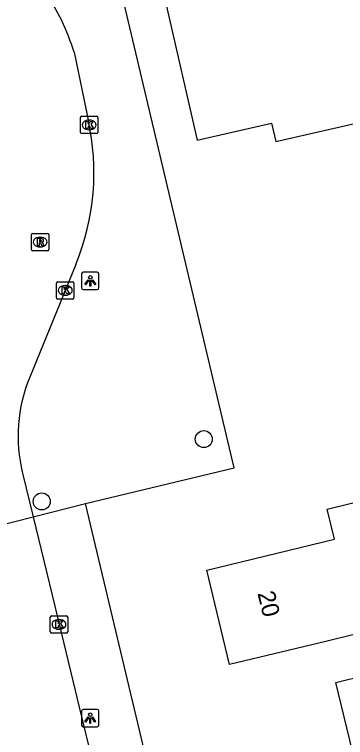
# Model space of a CAD drawing. Extents: x 162026 to 163499, y 387297 to 388169.
# Drawn here: x 163115.02 to 163134.07, y 387870.95 to 387912.59 of the extents above; entities that cross this region are included whole.
import ezdxf

# ---------------------------------------------------------------- set-up
doc = ezdxf.new("R2010")
doc.units = 0
for name, color, linetype in [('IMGEO_Boom', 7, 'Continuous'), ('IMGEO_Kolk', 7, 'Continuous'), ('IMGEO_Lichtpunt', 7, 'Continuous'), ('IMGEO_Pand', 7, 'Continuous'), ('IMGEO_Pand_nummerreeks', 7, 'Continuous'), ('IMGEO_Rijbaan_lokaal_open', 7, 'Continuous'), ('IMGEO_Rioolput', 7, 'Continuous'), ('IMGEO_Voetpad_open', 7, 'Continuous')]:
    doc.layers.add(name, color=color, linetype=linetype)

msp = doc.modelspace()

# ---------------------------------------------------------------- linework, layer by layer
at = {"layer": 'IMGEO_Boom'}
for centre in [(163125.913, 387888.137), (163116.583, 387884.547)]:
    msp.add_circle(centre, 0.489, dxfattribs=at)
at = {"layer": 'IMGEO_Kolk'}
for p, q in [((163118.812, 387905.799), (163118.812, 387906.651)), ((163118.887, 387906.725), (163119.739, 387906.725)), ((163119.3, 387906.505), (163119.325, 387906.505)), ((163119.813, 387906.651), (163119.813, 387905.799)), ((163119.323, 387905.945), (163119.298, 387905.945)), ((163119.739, 387905.725), (163118.887, 387905.725)), ((163117.514, 387897.197), (163118.366, 387897.197)), ((163117.439, 387896.271), (163117.439, 387897.123)), ((163117.927, 387896.977), (163117.952, 387896.977)), ((163118.44, 387897.123), (163118.44, 387896.271)), ((163117.95, 387896.417), (163117.925, 387896.417)), ((163118.366, 387896.197), (163117.514, 387896.197)), ((163117.079, 387877.04), (163117.079, 387877.892)), ((163117.154, 387877.966), (163118.006, 387877.966)), ((163117.567, 387877.746), (163117.592, 387877.746)), ((163118.08, 387877.892), (163118.08, 387877.04)), ((163118.006, 387876.966), (163117.154, 387876.966)), ((163117.59, 387877.186), (163117.565, 387877.186))]:
    msp.add_line(p, q, dxfattribs=at)
for points in [[(163118.812, 387905.799), (163118.812, 387906.651)], [(163118.887, 387906.725), (163119.739, 387906.725)], [(163119.133, 387906.425), (163119.256, 387906.425), (163119.256, 387906.274), (163119.386, 387906.425), (163119.55, 387906.425), (163119.404, 387906.274), (163119.557, 387906.025), (163119.405, 387906.025), (163119.32, 387906.189), (163119.256, 387906.122), (163119.256, 387906.025), (163119.133, 387906.025), (163119.133, 387906.425)], [(163119.813, 387906.651), (163119.813, 387905.799)], [(163119.739, 387905.725), (163118.887, 387905.725)], [(163117.514, 387897.197), (163118.366, 387897.197)], [(163117.439, 387896.271), (163117.439, 387897.123)], [(163117.76, 387896.897), (163117.883, 387896.897), (163117.883, 387896.746), (163118.013, 387896.897), (163118.177, 387896.897), (163118.031, 387896.746), (163118.184, 387896.497), (163118.032, 387896.497), (163117.947, 387896.661), (163117.883, 387896.594), (163117.883, 387896.497), (163117.76, 387896.497), (163117.76, 387896.897)], [(163118.44, 387897.123), (163118.44, 387896.271)], [(163118.366, 387896.197), (163117.514, 387896.197)], [(163117.079, 387877.04), (163117.079, 387877.892)], [(163117.154, 387877.966), (163118.006, 387877.966)], [(163117.4, 387877.666), (163117.523, 387877.666), (163117.523, 387877.515), (163117.653, 387877.666), (163117.817, 387877.666), (163117.671, 387877.515), (163117.824, 387877.266), (163117.672, 387877.266), (163117.587, 387877.43), (163117.523, 387877.363), (163117.523, 387877.266), (163117.4, 387877.266), (163117.4, 387877.666)], [(163118.08, 387877.892), (163118.08, 387877.04)], [(163118.006, 387876.966), (163117.154, 387876.966)]]:
    msp.add_lwpolyline(points, dxfattribs=at)
for centre, start, end in [((163118.889, 387906.649), 91.552, 178.448), ((163118.889, 387906.649), 91.552, 178.448), ((163119.737, 387906.649), 1.552, 88.448), ((163119.737, 387906.649), 1.552, 88.448), ((163118.889, 387905.801), 181.552, 268.448), ((163118.889, 387905.801), 181.552, 268.448), ((163119.737, 387905.801), 271.552, 358.448), ((163119.737, 387905.801), 271.552, 358.448), ((163117.516, 387897.121), 91.552, 178.448), ((163117.516, 387897.121), 91.552, 178.448), ((163118.364, 387897.121), 1.552, 88.448), ((163118.364, 387897.121), 1.552, 88.448), ((163117.516, 387896.273), 181.552, 268.448), ((163117.516, 387896.273), 181.552, 268.448), ((163118.364, 387896.273), 271.552, 358.448), ((163118.364, 387896.273), 271.552, 358.448), ((163117.156, 387877.89), 91.552, 178.448), ((163117.156, 387877.89), 91.552, 178.448), ((163118.004, 387877.89), 1.552, 88.448), ((163118.004, 387877.89), 1.552, 88.448), ((163117.156, 387877.042), 181.552, 268.448), ((163117.156, 387877.042), 181.552, 268.448), ((163118.004, 387877.042), 271.552, 358.448), ((163118.004, 387877.042), 271.552, 358.448)]:
    msp.add_arc(centre, 0.0765, start, end, dxfattribs=at)
for centre, major_axis, ratio, start_param, end_param in [((163119.299, 387906.225), (-0.387, 0.002), 0.722429, 4.712389, 7.853982), ((163119.324, 387906.225), (-0.39, 0.002), 0.717154, 1.570796, 4.712389), ((163117.926, 387896.697), (-0.387, 0.002), 0.722429, 4.712389, 7.853982), ((163117.951, 387896.697), (-0.39, 0.002), 0.717154, 1.570796, 4.712389), ((163117.566, 387877.466), (-0.387, 0.002), 0.722429, 4.712389, 7.853982), ((163117.591, 387877.466), (-0.39, 0.002), 0.717154, 1.570796, 4.712389)]:
    msp.add_ellipse(centre, major_axis=major_axis, ratio=ratio, start_param=start_param, end_param=end_param, dxfattribs=at)
at = {"layer": 'IMGEO_Lichtpunt'}
for p, q in [((163118.882, 387897.65), (163118.882, 387896.843)), ((163118.882, 387897.65), (163118.882, 387896.843)), ((163119.784, 387897.745), (163118.976, 387897.745)), ((163119.784, 387897.745), (163118.976, 387897.745)), ((163119.878, 387896.843), (163119.878, 387897.65)), ((163119.878, 387896.843), (163119.878, 387897.65)), ((163118.976, 387896.749), (163119.784, 387896.749)), ((163118.976, 387896.749), (163119.784, 387896.749)), ((163118.878, 387872.473), (163118.878, 387871.666)), ((163118.878, 387872.473), (163118.878, 387871.666)), ((163119.78, 387872.568), (163118.972, 387872.568)), ((163119.78, 387872.568), (163118.972, 387872.568)), ((163119.874, 387871.666), (163119.874, 387872.473)), ((163119.874, 387871.666), (163119.874, 387872.473)), ((163118.972, 387871.572), (163119.78, 387871.572)), ((163118.972, 387871.572), (163119.78, 387871.572))]:
    msp.add_line(p, q, dxfattribs=at)
for points in [[(163119.256, 387897.314), (163119.295, 387897.286), (163119.107, 387897.024), (163119.069, 387897.051), (163119.256, 387897.314)], [(163119.358, 387897.266), (163119.405, 387897.266), (163119.405, 387896.944), (163119.358, 387896.944), (163119.358, 387897.266)], [(163119.468, 387897.286), (163119.506, 387897.313), (163119.693, 387897.051), (163119.654, 387897.023), (163119.468, 387897.286)], [(163119.252, 387872.137), (163119.291, 387872.109), (163119.103, 387871.847), (163119.065, 387871.874), (163119.252, 387872.137)], [(163119.354, 387872.089), (163119.401, 387872.089), (163119.401, 387871.767), (163119.354, 387871.767), (163119.354, 387872.089)], [(163119.464, 387872.109), (163119.502, 387872.136), (163119.689, 387871.874), (163119.65, 387871.846), (163119.464, 387872.109)]]:
    msp.add_lwpolyline(points, dxfattribs=at)
for centre in [(163119.381, 387897.448), (163119.377, 387872.271)]:
    msp.add_circle(centre, 0.0994, dxfattribs=at)
for centre, start, end in [((163118.976, 387897.65), 90, 180), ((163118.976, 387897.65), 90, 180), ((163119.784, 387897.65), 0, 90), ((163119.784, 387897.65), 0, 90), ((163118.976, 387896.843), 180, 270), ((163118.976, 387896.843), 180, 270), ((163119.784, 387896.843), 270, 0), ((163119.784, 387896.843), 270, 360), ((163118.972, 387872.473), 90, 180), ((163118.972, 387872.473), 90, 180), ((163119.78, 387872.473), 0, 90), ((163119.78, 387872.473), 0, 90), ((163118.972, 387871.666), 180, 270), ((163118.972, 387871.666), 180, 270), ((163119.78, 387871.666), 270, 0), ((163119.78, 387871.666), 270, 360)]:
    msp.add_arc(centre, 0.0946, start, end, dxfattribs=at)
at = {"layer": 'IMGEO_Pand'}
for points in [[(163134.572, 387915.492), (163134.281, 387916.768), (163129.42, 387915.66), (163129.686, 387914.49), (163128.065, 387914.121), (163127.241, 387913.933), (163123.751, 387913.138), (163125.527, 387905.344), (163129.818, 387906.321), (163130.058, 387905.269), (163134.934, 387906.38), (163136.718, 387906.786), (163136.498, 387907.751)], [(163137.378, 387866.022), (163136.27, 387870.596), (163134.465, 387870.159), (163133.504, 387874.128), (163135.214, 387874.542), (163134.641, 387876.903), (163132.932, 387876.489), (163127.4, 387875.149), (163126.081, 387880.593), (163133.427, 387882.373), (163133.008, 387884.105), (163135.437, 387884.694), (163135.183, 387885.741), (163138.369, 387886.513), (163138.613, 387885.506), (163142.162, 387886.366), (163143.881, 387879.272), (163144.731, 387879.478), (163145.891, 387874.695), (163144.997, 387874.478), (163146.51, 387868.235), (163142.238, 387867.2), (163137.378, 387866.022)]]:
    msp.add_lwpolyline(points, dxfattribs=at)
at = {"layer": 'IMGEO_Rijbaan_lokaal_open'}
for points in [[(163118.448, 387910.423), (163119.249, 387906.517)], [(163118.555, 387898.199), (163115.896, 387891.711)], [(163115.476, 387886.184), (163116.089, 387883.657)], [(163103.15, 387880.395), (163103.411, 387880.435), (163116.089, 387883.657)], [(163116.089, 387883.657), (163117.335, 387878.524), (163118.765, 387872.632), (163123.367, 387853.675), (163124.521, 387848.92), (163130.919, 387821.905), (163131.803, 387818.15), (163133.911, 387809.197)]]:
    msp.add_lwpolyline(points, dxfattribs=at)
for centre, radius, start, end in [((163105.387, 387906.309), 13.693, 17.4831, 33.7712), ((163105.708, 387903.459), 13.882, 337.7351, 12.7262), ((163124.225, 387888.299), 9.001, 157.7219, 193.5869)]:
    msp.add_arc(centre, radius, start, end, dxfattribs=at)
at = {"layer": 'IMGEO_Rioolput'}
for p, q in [((163115.993, 387899.057), (163115.993, 387899.909)), ((163116.068, 387899.983), (163116.92, 387899.983)), ((163116.481, 387899.763), (163116.506, 387899.763)), ((163116.994, 387899.909), (163116.994, 387899.057)), ((163116.92, 387898.983), (163116.068, 387898.983)), ((163116.504, 387899.203), (163116.479, 387899.203))]:
    msp.add_line(p, q, dxfattribs=at)
for points in [[(163115.993, 387899.057), (163115.993, 387899.909)], [(163116.068, 387899.983), (163116.92, 387899.983)], [(163116.994, 387899.909), (163116.994, 387899.057)], [(163116.582, 387899.681), (163116.33, 387899.683), (163116.33, 387899.283)], [(163116.33, 387899.283), (163116.454, 387899.283), (163116.454, 387899.445), (163116.465, 387899.445)], [(163116.508, 387899.602), (163116.454, 387899.602), (163116.454, 387899.521)], [(163116.454, 387899.521), (163116.506, 387899.521)], [(163116.512, 387899.416), (163116.583, 387899.283), (163116.723, 387899.283), (163116.658, 387899.409)], [(163116.92, 387898.983), (163116.068, 387898.983)]]:
    msp.add_lwpolyline(points, dxfattribs=at)
for centre, radius, start, end in [((163116.07, 387899.907), 0.0765, 91.552, 178.448), ((163116.07, 387899.907), 0.0765, 91.552, 178.448), ((163116.918, 387899.907), 0.0765, 1.552, 88.448), ((163116.918, 387899.907), 0.0765, 1.552, 88.448), ((163116.464, 387899.392), 0.0533, 26.0293, 88.6989), ((163116.49, 387899.71), 0.19, 274.7715, 282.9687), ((163116.514, 387899.506), 0.0964, 77.0061, 93.1865), ((163116.528, 387899.563), 0.0378, 276.6634, 79.6772), ((163116.581, 387899.571), 0.109, 350.3612, 89.416), ((163116.579, 387899.571), 0.112, 277.5842, 350.9817), ((163116.563, 387899.356), 0.108, 29.5134, 73.7905), ((163116.07, 387899.059), 0.0765, 181.552, 268.448), ((163116.07, 387899.059), 0.0765, 181.552, 268.448), ((163116.918, 387899.059), 0.0765, 271.552, 358.448), ((163116.918, 387899.059), 0.0765, 271.552, 358.448)]:
    msp.add_arc(centre, radius, start, end, dxfattribs=at)
for centre, major_axis, ratio, start_param, end_param in [((163116.48, 387899.483), (-0.387, 0.002), 0.722429, 4.712389, 7.853982), ((163116.505, 387899.483), (-0.39, 0.002), 0.717154, 1.570796, 4.712389)]:
    msp.add_ellipse(centre, major_axis=major_axis, ratio=ratio, start_param=start_param, end_param=end_param, dxfattribs=at)
at = {"layer": 'IMGEO_Voetpad_open'}
for points in [[(163119.098, 387884.421), (163127.66, 387886.486), (163120.517, 387916.635)], [(163116.089, 387883.657), (163119.098, 387884.421)], [(163136.842, 387809.895), (163119.098, 387884.421)]]:
    msp.add_lwpolyline(points, dxfattribs=at)

# ---------------------------------------------------------------- texts
at = {"layer": 'IMGEO_Pand_nummerreeks'}
msp.add_text('20', height=1, rotation=283.6195, dxfattribs=at).set_placement((163128.996, 387879.264))

doc.saveas('drawing.dxf')
